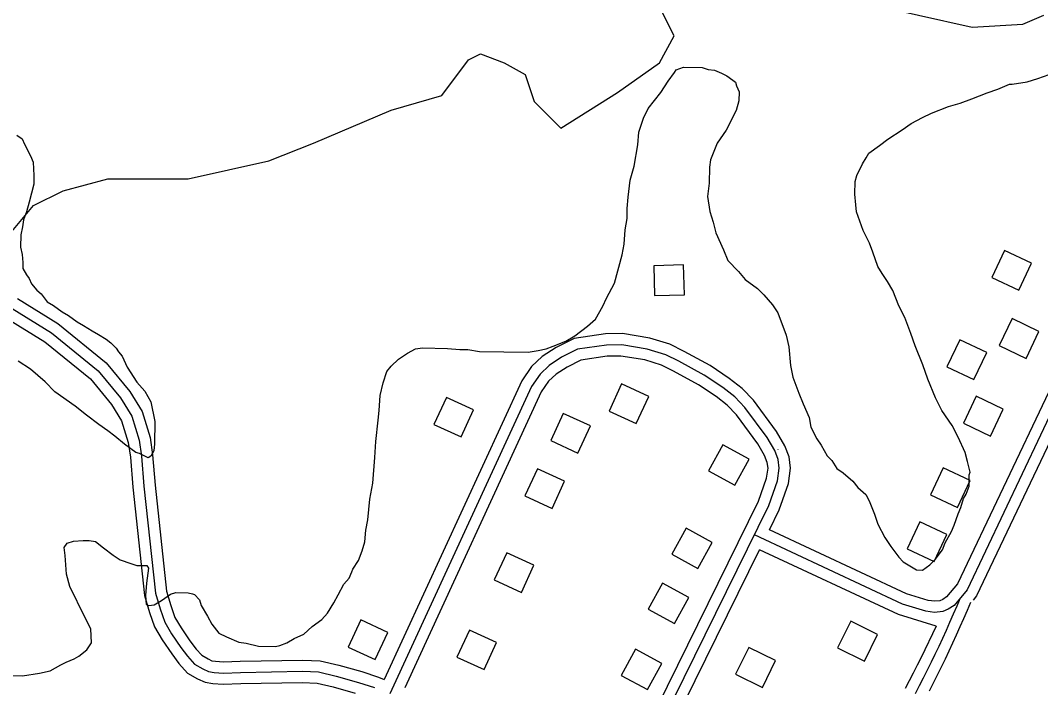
# Model space of a CAD drawing. Extents: x 3245246 to 3283090, y 806824 to 832173.
# Drawn here: x 3266287 to 3267655, y 826708 to 827602 of the extents above; entities that cross this region are included whole.
import ezdxf

# ---------------------------------------------------------------- set-up
doc = ezdxf.new("R2010")
doc.units = 0
for name, color, linetype in [('V-BLDG-OTLN', 7, 'Continuous'), ('V-ROAD-CNTR', 7, 'Continuous'), ('V-SITE-VEGE', 7, 'Continuous'), ('V-TOPO-SHOR', 7, 'Continuous')]:
    doc.layers.add(name, color=color, linetype=linetype)

msp = doc.modelspace()

# ---------------------------------------------------------------- linework, layer by layer
at = {"layer": 'V-BLDG-OTLN'}
for points in [[(3267625.4, 827240.1), (3267642.6, 827276.2), (3267606.5, 827293.4), (3267589.3, 827257.3)], [(3267137.3, 827232.8), (3267177.3, 827234), (3267176.1, 827274), (3267136.1, 827272.8)], [(3267635.3, 827148.6), (3267652.5, 827184.8), (3267616.4, 827202), (3267599.2, 827165.8)], [(3267565.3, 827120.4), (3267582.5, 827156.5), (3267546.4, 827173.7), (3267529.2, 827137.6)], [(3267093.1, 827114.6), (3267076.4, 827078.2), (3267112.7, 827061.5), (3267129.4, 827097.8)], [(3266877.9, 827043.4), (3266894.6, 827079.7), (3266858.3, 827096.5), (3266841.5, 827060.1)], [(3267587.4, 827044.6), (3267604.6, 827080.7), (3267568.5, 827097.9), (3267551.3, 827061.8)], [(3267015, 827075), (3266998.3, 827038.6), (3267034.6, 827021.9), (3267051.3, 827058.2)], [(3267244.7, 826978.8), (3267263.9, 827013.9), (3267228.8, 827033.1), (3267209.6, 826998)], [(3266980.3, 827000.9), (3266963.6, 826964.5), (3266999.9, 826947.8), (3267016.6, 826984.1)], [(3267543.2, 826948.9), (3267560.4, 826985), (3267524.3, 827002.2), (3267507.1, 826966.1)], [(3267195.5, 826867), (3267214.7, 826902.1), (3267179.6, 826921.3), (3267160.4, 826886.2)], [(3267511.9, 826876.5), (3267529.1, 826912.6), (3267493, 826929.8), (3267475.8, 826893.7)], [(3266939.2, 826888.3), (3266922.5, 826851.9), (3266958.9, 826835.2), (3266975.6, 826871.5)], [(3267163.9, 826793.3), (3267183.1, 826828.4), (3267148, 826847.6), (3267128.9, 826812.5)], [(3266763, 826745.1), (3266779.7, 826781.4), (3266743.4, 826798.2), (3266726.6, 826761.8)], [(3267400.4, 826796.6), (3267382.7, 826760.7), (3267418.6, 826743.1), (3267436.3, 826778.9)], [(3266889.1, 826784.7), (3266872.4, 826748.4), (3266908.7, 826731.7), (3266925.5, 826768)], [(3267127.7, 826704.8), (3267146.9, 826739.9), (3267111.8, 826759.1), (3267092.6, 826724)], [(3267263.6, 826761.4), (3267245.9, 826725.5), (3267281.8, 826707.8), (3267299.5, 826743.7)]]:
    msp.add_lwpolyline(points, close=True, dxfattribs=at)
at = {"layer": 'V-ROAD-CNTR'}
msp.add_line((3267302.9, 827026.6), (3267302.8, 827026.9), dxfattribs=at)
for points in [[(3268133, 828999), (3268081.1, 828698.5), (3267934, 827687), (3267931.2, 827662.3), (3267930.3, 827648.9), (3267927.8, 827632.3), (3267922, 827616.8), (3267911.2, 827587), (3267898.3, 827556.3), (3267679.2, 827097.6), (3267556.2, 826838.5), (3267538.8, 826817.7), (3267530.7, 826812.5), (3267523.6, 826809.4), (3267512.6, 826808.2), (3267500.9, 826809.8), (3267469.7, 826819.4), (3267271.1, 826912.1)], [(3267984.5, 828138.3), (3267919.1, 827688.9), (3267916.2, 827663.7), (3267915.4, 827650.5), (3267913.2, 827636), (3267908, 827622), (3267897.2, 827592.5), (3267884.6, 827562.4), (3267665.6, 827104.1), (3267543.4, 826846.7), (3267528.7, 826829.1), (3267523.6, 826825.8), (3267519.6, 826824), (3267512.8, 826823.3), (3267504.2, 826824.5), (3267475.1, 826833.4), (3267291.3, 826919.2)], [(3266283.6, 827228.8), (3266337.7, 827195.3), (3266402.3, 827142.8), (3266434, 827104.5), (3266450.6, 827077.6), (3266461.3, 827042.6), (3266464.5, 827019.6), (3266467.9, 826978.9), (3266483.1, 826836.8), (3266488.8, 826817.6), (3266494.5, 826801.6), (3266502.6, 826787.5), (3266514.5, 826770.1), (3266522.7, 826759.1), (3266530.3, 826750.9), (3266538.8, 826746.1), (3266543.8, 826743.6), (3266548.8, 826742.9), (3266559.6, 826742.1), (3266581.9, 826743), (3266665.7, 826744.5), (3266689.2, 826743.4), (3266714.2, 826737.5), (3266744.8, 826729), (3266767.1, 826721.6), (3266774.9, 826718.4)], [(3266276.2, 827215.8), (3266328.9, 827183), (3266391.7, 827132.1), (3266421.7, 827095.7), (3266436.8, 827071.3), (3266446.7, 827039.3), (3266449.6, 827017.9), (3266453, 826977.5), (3266468.3, 826833.9), (3266474.6, 826813), (3266480.8, 826795.3), (3266489.9, 826779.5), (3266502.3, 826761.4), (3266511.1, 826749.5), (3266520.9, 826738.9), (3266531.8, 826732.8), (3266539.3, 826729.2), (3266547.1, 826728), (3266559.4, 826727.1), (3266582.3, 826728), (3266665.4, 826729.5), (3266687.1, 826728.5), (3266710.4, 826723), (3266740.4, 826714.6), (3266762, 826707.5)], [(3266268.8, 827202.7), (3266320.2, 827170.8), (3266381.1, 827121.3), (3266409.5, 827087), (3266423, 827065.1), (3266432, 827036), (3266434.7, 827016.3), (3266438.1, 826976.1), (3266453.6, 826830.9), (3266460.3, 826808.3), (3266467.1, 826789), (3266477.2, 826771.5), (3266490.1, 826752.7), (3266499.5, 826739.9), (3266511.5, 826727), (3266524.9, 826719.5), (3266534.8, 826714.7), (3266545.4, 826713), (3266559.2, 826712.1), (3266582.8, 826713), (3266665.2, 826714.5), (3266685, 826713.5), (3266706.7, 826708.5), (3266736, 826700.3)], [(3267291.3, 826919.2), (3267304.2, 826945.6), (3267316.6, 826981), (3267319.7, 827001.5), (3267317.6, 827016.8), (3267312.1, 827031.7), (3267300.9, 827050.9), (3267269.8, 827092.8), (3267254.8, 827108.2), (3267237.5, 827122), (3267211.6, 827139), (3267176.8, 827158.1), (3267157.9, 827167.7), (3267131, 827175.9), (3267094.5, 827181.9), (3267071.5, 827181.5), (3267029.4, 827175.5), (3267005.3, 827163.2), (3266986.6, 827151.1), (3266972.4, 827137.7), (3266959.2, 827118.6), (3266774.9, 826718.4)], [(3267049.1, 826461.5), (3267290.4, 826951.4), (3267302, 826984.6), (3267304.5, 827001.6), (3267303, 827013.1), (3267298.4, 827025.3), (3267288.3, 827042.6), (3267258.3, 827083.1), (3267244.7, 827097), (3267228.7, 827109.8), (3267203.9, 827126.1), (3267169.8, 827144.8), (3267152.3, 827153.7), (3267127.5, 827161.2), (3267093.4, 827166.8), (3267072.7, 827166.5), (3267034, 827161), (3267012.7, 827150.2), (3266995.9, 827139.3), (3266983.9, 827127.8), (3266972.2, 827111.1), (3266782.6, 826699.2)], [(3267087.1, 826572.5), (3267276.5, 826957.2), (3267287.4, 826988.2), (3267289.4, 827001.7), (3267288.3, 827009.4), (3267284.8, 827018.8), (3267275.8, 827034.3), (3267246.9, 827073.3), (3267234.6, 827085.9), (3267219.9, 827097.7), (3267196.2, 827113.2), (3267162.7, 827131.5), (3267146.6, 827139.7), (3267124.1, 827146.6), (3267092.3, 827151.8), (3267073.9, 827151.5), (3267038.6, 827146.5), (3267020.2, 827137.2), (3267005.2, 827127.5), (3266995.3, 827118), (3266985.3, 827103.7), (3266802.8, 826707.3)], [(3267672.3, 827048.3), (3267568.9, 826830.4), (3267564.2, 826824.8)], [(3267062.6, 826454.9), (3267278, 826892.3)], [(3267514.6, 826789.9), (3267464.3, 826805.4), (3267278, 826892.3)], [(3267546.9, 826827.5), (3267542.3, 826816.6), (3267537.6, 826805.8), (3267532.8, 826795), (3267528, 826784.2), (3267523.1, 826773.5), (3267518.1, 826762.8), (3267513, 826752.1), (3267507.9, 826741.5), (3267502.7, 826730.9), (3267497.4, 826720.3), (3267492.1, 826709.8), (3267486.7, 826699.3)], [(3267560.7, 826821.6), (3267556.1, 826810.7), (3267551.4, 826799.8), (3267546.5, 826788.9), (3267541.7, 826778), (3267536.7, 826767.2), (3267531.7, 826756.4), (3267526.6, 826745.6), (3267521.4, 826734.9), (3267516.1, 826724.2), (3267510.8, 826713.6), (3267505.4, 826702.9)], [(3267514.6, 826789.9), (3267494.4, 826748), (3267489.3, 826737.5), (3267484, 826727), (3267478.7, 826716.6), (3267473.3, 826706.2)]]:
    msp.add_lwpolyline(points, dxfattribs=at)
at = {"layer": 'V-SITE-VEGE'}
for p, q in [((3267163.9, 827532), (3267166.4, 827535.6)), ((3267166.4, 827535.6), (3267175.9, 827539)), ((3267175.9, 827539), (3267201, 827538.6)), ((3267201, 827538.6), (3267209.3, 827536.1)), ((3267209.3, 827536.1), (3267217.6, 827534.8)), ((3267217.6, 827534.8), (3267227.1, 827531.1)), ((3267155.4, 827520.2), (3267163.9, 827532)), ((3267227.1, 827531.1), (3267234.2, 827527.5)), ((3267234.2, 827527.5), (3267242.4, 827521.4)), ((3267242.4, 827521.4), (3267245.9, 827519)), ((3267636.7, 827519.5), (3267651, 827524)), ((3267651, 827524), (3267673.8, 827532)), ((3267145.7, 827504.9), (3267155.4, 827520.2)), ((3267245.9, 827519), (3267247.1, 827514.2)), ((3267247.1, 827514.2), (3267250.5, 827505.8)), ((3267582.9, 827504.7), (3267597.2, 827509.3)), ((3267597.2, 827509.3), (3267612.8, 827516.2)), ((3267612.8, 827516.2), (3267616.4, 827516.2)), ((3267616.4, 827516.2), (3267636.7, 827519.5)), ((3267128.7, 827483.7), (3267145.7, 827504.9)), ((3267250.4, 827493.9), (3267246.6, 827480.8)), ((3267250.5, 827505.8), (3267250.4, 827493.9)), ((3267546.9, 827490.9), (3267562.5, 827496.7)), ((3267562.5, 827496.7), (3267582.9, 827504.7)), ((3267122.6, 827470.6), (3267128.7, 827483.7)), ((3267246.6, 827480.8), (3267233.1, 827454.8)), ((3267508.6, 827477.2), (3267531.4, 827486.4)), ((3267531.4, 827486.4), (3267546.9, 827490.9)), ((3267116.4, 827451.7), (3267122.6, 827470.6)), ((3267481, 827463.3), (3267496.6, 827471.4)), ((3267496.6, 827471.4), (3267508.6, 827477.2)), ((3267233.1, 827454.8), (3267221, 827437.1)), ((3267449.8, 827442.3), (3267469, 827455.1)), ((3267469, 827455.1), (3267481, 827463.3)), ((3266282.5, 827447.8), (3266289.5, 827443)), ((3266289.5, 827443), (3266293, 827435.8)), ((3267114.9, 827435), (3267116.4, 827451.7)), ((3267438.9, 827434.1), (3267449.8, 827442.3)), ((3266293, 827435.8), (3266301.1, 827420.2)), ((3267109.8, 827406.5), (3267114.9, 827435)), ((3267221, 827437.1), (3267212.3, 827414.6)), ((3267424.5, 827423.6), (3267438.9, 827434.1)), ((3266301.1, 827420.2), (3266304.6, 827411.8)), ((3266304.6, 827411.8), (3266305.5, 827393.9)), ((3267212.3, 827414.6), (3267211, 827405.1)), ((3267416, 827409.4), (3267420.8, 827417.6)), ((3267420.8, 827417.6), (3267424.5, 827423.6)), ((3267104.7, 827387.5), (3267109.8, 827406.5)), ((3267211, 827405.1), (3267210.7, 827383.7)), ((3267408.6, 827394), (3267416, 827409.4)), ((3266305.5, 827393.9), (3266305.4, 827382)), ((3267102, 827364.9), (3267104.7, 827387.5)), ((3267210.7, 827383.7), (3267208.1, 827365.8)), ((3267405.9, 827369), (3267406.1, 827385.7)), ((3267406.1, 827385.7), (3267408.6, 827394)), ((3266305.4, 827382), (3266299.1, 827358.2)), ((3266299.1, 827358.2), (3266295.3, 827345.2)), ((3267100.6, 827349.5), (3267102, 827364.9)), ((3267208.1, 827365.8), (3267211.4, 827345.5)), ((3267406.9, 827354.7), (3267405.9, 827369)), ((3266295.3, 827345.2), (3266291.6, 827334.5)), ((3267100.5, 827336.3), (3267100.6, 827349.5)), ((3267211.4, 827345.5), (3267215.9, 827331.2)), ((3267407.9, 827345.2), (3267406.9, 827354.7)), ((3267417.1, 827320), (3267407.9, 827345.2)), ((3266291.6, 827334.5), (3266290.3, 827325)), ((3267097.9, 827320.9), (3267100.5, 827336.3)), ((3267215.9, 827331.2), (3267219.3, 827316.8)), ((3266290.3, 827325), (3266287.8, 827314.3)), ((3267096.4, 827301.9), (3267097.9, 827320.9)), ((3267219.3, 827316.8), (3267229.7, 827294)), ((3267425.2, 827303.2), (3267417.1, 827320)), ((3266287.8, 827314.3), (3266287.5, 827297.7)), ((3267093.8, 827287.6), (3267096.4, 827301.9)), ((3267429.8, 827291.3), (3267425.2, 827303.2)), ((3266287.5, 827297.7), (3266289.8, 827288.1)), ((3266289.8, 827288.1), (3266290.8, 827277.4)), ((3267229.7, 827294), (3267235.5, 827279.7)), ((3267436.7, 827272.1), (3267429.8, 827291.3)), ((3266290.8, 827277.4), (3266290.7, 827269)), ((3267083.8, 827249.6), (3267093.8, 827287.6)), ((3267235.5, 827279.7), (3267249.6, 827265.2)), ((3266290.7, 827269), (3266295.3, 827260.6)), ((3266295.3, 827260.6), (3266298.9, 827255.8)), ((3267249.6, 827265.2), (3267258.9, 827254.3)), ((3267442.5, 827262.5), (3267436.7, 827272.1)), ((3267449.5, 827251.7), (3267442.5, 827262.5)), ((3266298.9, 827255.8), (3266302.3, 827248.6)), ((3266302.3, 827248.6), (3266309.4, 827240.2)), ((3267072.8, 827229.5), (3267083.8, 827249.6)), ((3267258.9, 827254.3), (3267275.4, 827242.2)), ((3267456.5, 827239.7), (3267449.5, 827251.7)), ((3266309.4, 827240.2), (3266315.2, 827235.3)), ((3266315.2, 827235.3), (3266323.4, 827224.5)), ((3267275.4, 827242.2), (3267283.7, 827233.7)), ((3267283.7, 827233.7), (3267295.4, 827220.5)), ((3267464.5, 827219.3), (3267456.5, 827239.7)), ((3266323.4, 827224.5), (3266331.7, 827219.6)), ((3266331.7, 827219.6), (3266343.5, 827211.1)), ((3267067.8, 827218.9), (3267072.8, 827229.5)), ((3267295.4, 827220.5), (3267302.4, 827209.6)), ((3266343.5, 827211.1), (3266351.8, 827206.2)), ((3266351.8, 827206.2), (3266363.6, 827197.7)), ((3267058.1, 827201.1), (3267067.8, 827218.9)), ((3267302.4, 827209.6), (3267313.9, 827179.7)), ((3267472.6, 827203.7), (3267464.5, 827219.3)), ((3266363.6, 827197.7), (3266371.8, 827192.8)), ((3266371.8, 827192.8), (3266383.6, 827185.5)), ((3267047.2, 827191.8), (3267058.1, 827201.1)), ((3267480.7, 827182.1), (3267472.6, 827203.7)), ((3266383.6, 827185.5), (3266391.9, 827180.7)), ((3266391.9, 827180.7), (3266402.5, 827174.6)), ((3267018.4, 827171.9), (3267030.4, 827178.9)), ((3267030.4, 827178.9), (3267047.2, 827191.8)), ((3267313.9, 827179.7), (3267317.2, 827164.2)), ((3267486.4, 827165.4), (3267480.7, 827182.1)), ((3266402.5, 827174.6), (3266408.4, 827169.7)), ((3266408.4, 827169.7), (3266415.5, 827162.5)), ((3266992, 827161.6), (3267001.6, 827165)), ((3267001.6, 827165), (3267018.4, 827171.9)), ((3267496.8, 827140.2), (3267486.4, 827165.4)), ((3266415.5, 827162.5), (3266419, 827157.6)), ((3266419, 827157.6), (3266423.7, 827151.6)), ((3266423.7, 827151.6), (3266430.6, 827137.2)), ((3266794.1, 827147.6), (3266806.1, 827155.8)), ((3266806.1, 827155.8), (3266816.9, 827161.6)), ((3266816.9, 827161.6), (3266826.4, 827162.7)), ((3266826.4, 827162.7), (3266859.8, 827162.2)), ((3266859.8, 827162.2), (3266876.4, 827160.8)), ((3266876.4, 827160.8), (3266887.2, 827160.6)), ((3266887.2, 827160.6), (3266902.6, 827158)), ((3266902.6, 827158), (3266968.1, 827157.1)), ((3266968.1, 827157.1), (3266981.2, 827159.3)), ((3266981.2, 827159.3), (3266992, 827161.6)), ((3267317.2, 827164.2), (3267319.3, 827139.1)), ((3266300.7, 827134.3), (3266284.2, 827145.2)), ((3266778.4, 827131.2), (3266784.4, 827138.3)), ((3266784.4, 827138.3), (3266794.1, 827147.6)), ((3267319.3, 827139.1), (3267322.6, 827123.6)), ((3267503.7, 827121.1), (3267496.8, 827140.2)), ((3266320.7, 827117.3), (3266300.7, 827134.3)), ((3266430.6, 827137.2), (3266443.4, 827116.8)), ((3266773.4, 827115.8), (3266778.4, 827131.2)), ((3266333.7, 827104), (3266320.7, 827117.3)), ((3266443.4, 827116.8), (3266454, 827104.7)), ((3266769.6, 827099.2), (3266773.4, 827115.8)), ((3267322.6, 827123.6), (3267330.7, 827102)), ((3267514, 827095.9), (3267503.7, 827121.1)), ((3266360.8, 827084.6), (3266333.7, 827104)), ((3266454, 827104.7), (3266462.1, 827090.3)), ((3266768.1, 827078.9), (3266769.6, 827099.2)), ((3267330.7, 827102), (3267336.4, 827087.7)), ((3266376.1, 827072.5), (3266360.8, 827084.6)), ((3266462.1, 827090.3), (3266467.7, 827064.1)), ((3267336.4, 827087.7), (3267344.5, 827069.7)), ((3267522.1, 827079.1), (3267514, 827095.9)), ((3266392.6, 827060.3), (3266376.1, 827072.5)), ((3266766.7, 827065.8), (3266768.1, 827078.9)), ((3267344.5, 827069.7), (3267346.7, 827056.6)), ((3267536.1, 827058.7), (3267522.1, 827079.1)), ((3266404.4, 827051.8), (3266392.6, 827060.3)), ((3266467.7, 827064.1), (3266467.3, 827034.3)), ((3266763.9, 827037.3), (3266766.7, 827065.8)), ((3267346.7, 827056.6), (3267354.8, 827041)), ((3267544.3, 827043.1), (3267536.1, 827058.7)), ((3266413.8, 827044.6), (3266404.4, 827051.8)), ((3266426.8, 827033.7), (3266413.8, 827044.6)), ((3267553.5, 827022.7), (3267544.3, 827043.1)), ((3266442.1, 827022.7), (3266426.8, 827033.7)), ((3266467.3, 827034.3), (3266466, 827024.8)), ((3266762.5, 827015.9), (3266763.9, 827037.3)), ((3267354.8, 827041), (3267360.7, 827032.5)), ((3267360.7, 827032.5), (3267368.8, 827018.1)), ((3266446.9, 827021.5), (3266442.1, 827022.7)), ((3266458.7, 827015.3), (3266446.9, 827021.5)), ((3266462.3, 827017.7), (3266458.7, 827015.3)), ((3266466, 827024.8), (3266462.3, 827017.7)), ((3266759.6, 826981.4), (3266762.5, 827015.9)), ((3267368.8, 827018.1), (3267374.7, 827012.1)), ((3267556.9, 827010.7), (3267553.5, 827022.7)), ((3267374.7, 827012.1), (3267381.7, 827001.3)), ((3267381.7, 827001.3), (3267389.9, 826995.2)), ((3267560.3, 826996.4), (3267556.9, 827010.7)), ((3267389.9, 826995.2), (3267402.9, 826984.3)), ((3267558.8, 826977.4), (3267559, 826992.8)), ((3267559, 826992.8), (3267560.3, 826996.4)), ((3266755.7, 826960), (3266759.6, 826981.4)), ((3267402.9, 826984.3), (3267409.9, 826975.9)), ((3267409.9, 826975.9), (3267420.5, 826966.2)), ((3267555.1, 826966.7), (3267558.8, 826977.4)), ((3266753, 826932.6), (3266755.7, 826960)), ((3267420.5, 826966.2), (3267425.1, 826957.8)), ((3267547.7, 826948.9), (3267551.4, 826960.8)), ((3267551.4, 826960.8), (3267555.1, 826966.7)), ((3267425.1, 826957.8), (3267432, 826939.8)), ((3267544, 826940.6), (3267547.7, 826948.9)), ((3266750.4, 826918.4), (3266753, 826932.6)), ((3267432, 826939.8), (3267436.6, 826926.7)), ((3267539, 826925.2), (3267544, 826940.6)), ((3267436.6, 826926.7), (3267445.9, 826908.7)), ((3267535.4, 826916.9), (3267539, 826925.2)), ((3266749, 826902.9), (3266750.4, 826918.4)), ((3267445.9, 826908.7), (3267454.1, 826896.6)), ((3267526.8, 826901.6), (3267535.4, 826916.9)), ((3266346.2, 826895.4), (3266349.9, 826901.3)), ((3266347.3, 826884.7), (3266346.2, 826895.4)), ((3266349.9, 826901.3), (3266358.3, 826903.6)), ((3266358.3, 826903.6), (3266371.4, 826904.6)), ((3266371.4, 826904.6), (3266379.7, 826904.5)), ((3266379.7, 826904.5), (3266388, 826903.2)), ((3266388, 826903.2), (3266398.6, 826894.7)), ((3266398.6, 826894.7), (3266411.6, 826885)), ((3266745.2, 826891), (3266749, 826902.9)), ((3267454.1, 826896.6), (3267464.6, 826882.2)), ((3267513.4, 826879.1), (3267523.1, 826892.1)), ((3267523.1, 826892.1), (3267526.8, 826901.6)), ((3266349.3, 826859.6), (3266347.3, 826884.7)), ((3266411.6, 826885), (3266421, 826878.9)), ((3266421, 826878.9), (3266435.3, 826873.9)), ((3266733, 826866.2), (3266740.3, 826878)), ((3266740.3, 826878), (3266745.2, 826891)), ((3267464.6, 826882.2), (3267470.5, 826876.1)), ((3267506.1, 826872.1), (3267513.4, 826879.1)), ((3266435.3, 826873.9), (3266443.6, 826871.4)), ((3266443.6, 826871.4), (3266456.7, 826871.2)), ((3266459, 826867.6), (3266456.3, 826847.4)), ((3266456.7, 826871.2), (3266459, 826867.6)), ((3266731.7, 826862.6), (3266733, 826866.2)), ((3267470.5, 826876.1), (3267488.2, 826865.2)), ((3267488.2, 826865.2), (3267496.5, 826865.1)), ((3267496.5, 826865.1), (3267506.1, 826872.1)), ((3266353.8, 826842.9), (3266349.3, 826859.6)), ((3266720.8, 826846.1), (3266728, 826854.3)), ((3266728, 826854.3), (3266731.7, 826862.6)), ((3266373.5, 826802.1), (3266353.8, 826842.9)), ((3266456.3, 826847.4), (3266454.9, 826830.8)), ((3266713.4, 826831.9), (3266720.8, 826846.1)), ((3266454.9, 826830.8), (3266455.9, 826818.8)), ((3266466.7, 826818.7), (3266476.3, 826824.5)), ((3266476.3, 826824.5), (3266488.3, 826832.7)), ((3266488.3, 826832.7), (3266495.5, 826835)), ((3266495.5, 826835), (3266512.2, 826834.7)), ((3266512.2, 826834.7), (3266518.1, 826833.4)), ((3266518.1, 826833.4), (3266520.5, 826832.2)), ((3266520.5, 826832.2), (3266527.5, 826825)), ((3266527.5, 826825), (3266529.8, 826817.8)), ((3266707.3, 826821.3), (3266713.4, 826831.9)), ((3266455.9, 826818.8), (3266459.5, 826817.6)), ((3266459.5, 826817.6), (3266466.7, 826818.7)), ((3266529.8, 826817.8), (3266537.9, 826803.4)), ((3266698.8, 826807.1), (3266707.3, 826821.3)), ((3266381.6, 826786.5), (3266373.5, 826802.1)), ((3266537.9, 826803.4), (3266543.7, 826792.6)), ((3266678.3, 826789.5), (3266691.5, 826798.9)), ((3266691.5, 826798.9), (3266698.8, 826807.1)), ((3266382.6, 826767.4), (3266381.6, 826786.5)), ((3266543.7, 826792.6), (3266553.1, 826780.5)), ((3266667.4, 826779), (3266678.3, 826789.5)), ((3266553.1, 826780.5), (3266563.7, 826775.6)), ((3266563.7, 826775.6), (3266580.3, 826768.3)), ((3266644.6, 826767.4), (3266654.2, 826773.2)), ((3266654.2, 826773.2), (3266667.4, 826779)), ((3266365.6, 826749.8), (3266376.5, 826758)), ((3266376.5, 826758), (3266382.6, 826767.4)), ((3266580.3, 826768.3), (3266589.8, 826766.9)), ((3266589.8, 826766.9), (3266606.5, 826763.1)), ((3266606.5, 826763.1), (3266629.1, 826762.8)), ((3266629.1, 826762.8), (3266635.1, 826763.9)), ((3266635.1, 826763.9), (3266644.6, 826767.4)), ((3266341.7, 826738.2), (3266348.9, 826741.7)), ((3266348.9, 826741.7), (3266359.6, 826746.3)), ((3266359.6, 826746.3), (3266365.6, 826749.8)), ((3266312.9, 826726.7), (3266327.2, 826730.1)), ((3266327.2, 826730.1), (3266341.7, 826738.2)), ((3266242.6, 826724.1), (3266290.2, 826723.5)), ((3266290.2, 826723.5), (3266312.9, 826726.7))]:
    msp.add_line(p, q, dxfattribs=at)
at = {"layer": 'V-TOPO-SHOR'}
for points in [[(3267419.3, 827624.7), (3267563.1, 827592.7), (3267631, 827596.6), (3267659, 827608.6)], [(3266264.7, 827305.6), (3266304.7, 827353.5), (3266344.6, 827373.5), (3266404.6, 827389.5), (3266512.4, 827389.4), (3266620.3, 827413.3), (3266680.2, 827437.3), (3266784.1, 827481.2), (3266852, 827501.1), (3266888, 827549), (3266904, 827557), (3266935.9, 827545), (3266963.9, 827529), (3266975.8, 827493.1), (3267011.8, 827457.1), (3267087.7, 827505), (3267143.7, 827544.9), (3267163.6, 827580.9), (3267147.7, 827612.8)]]:
    msp.add_lwpolyline(points, dxfattribs=at)

doc.saveas('drawing.dxf')
